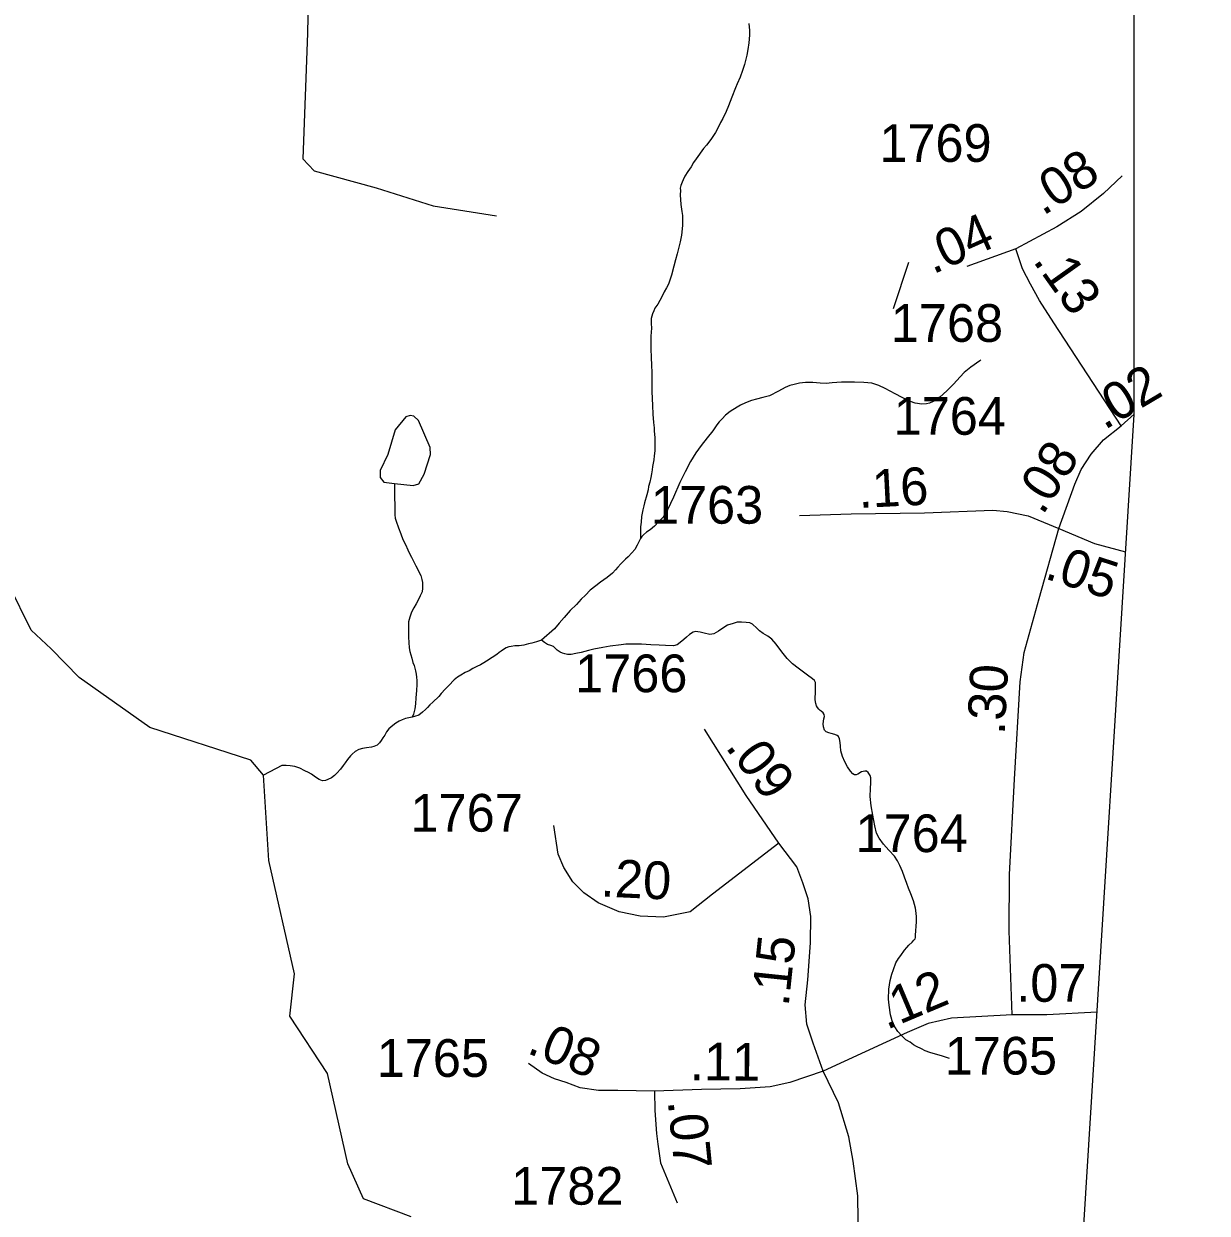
# Model space of a CAD drawing. Extents: x 2056842 to 2160602, y 826753 to 1016856.
# Drawn here: x 2130661 to 2134581, y 832686 to 836629 of the extents above; entities that cross this region are included whole.
import ezdxf

# ---------------------------------------------------------------- set-up
doc = ezdxf.new("R2010")
doc.units = 0
for name, color, linetype in [('Exist Boundary Political CountyLine', 7, 'Continuous'), ('Exist Hydrographic Creek Single Shore', 7, 'Continuous'), ('Exist Hydrographic Misc Water Feature', 7, 'Continuous'), ('Exist Road Non-System Type 51', 7, 'Continuous'), ('Exist Road Secondary Mileage Hundredths English Label', 7, 'Continuous'), ('Exist Road Secondary Type 51 Attributed', 7, 'Continuous'), ('Exist Road Secondary Type 51 Number Label', 7, 'Continuous')]:
    doc.layers.add(name, color=color, linetype=linetype)

msp = doc.modelspace()

# ---------------------------------------------------------------- linework, layer by layer
at = {"layer": 'Exist Boundary Political CountyLine'}
for points in [[(2133839.4, 827270.1), (2134339.4, 835334.3), (2134341.8, 841203.1), (2134508, 848637.7), (2140998.3, 864497.6)], [(2133839.4, 827270.1), (2134339.4, 835334.3), (2134341.8, 841203.1), (2134508, 848637.7)]]:
    msp.add_lwpolyline(points, dxfattribs=at)
at = {"layer": 'Exist Hydrographic Creek Single Shore'}
for points in [[(2133062.9, 836630.3), (2133064.8, 836606.5), (2133064.8, 836591.1), (2133063.1, 836566.2), (2133059, 836544.1), (2133055.9, 836524.7), (2133047.9, 836494.6), (2133042, 836474.1), (2133034, 836452.1), (2133024.4, 836430.1), (2133018.2, 836416.4), (2133006.9, 836386.1), (2132995.4, 836357.8), (2132987.4, 836338.3), (2132977.2, 836315.5), (2132969.4, 836301.6), (2132959.6, 836283.6), (2132952.2, 836269.4), (2132936.4, 836245.8), (2132922.7, 836227.2), (2132912.6, 836215.3), (2132888.6, 836181.2), (2132879, 836168.9), (2132871.2, 836155.4), (2132860.7, 836139.2), (2132851.1, 836124.4), (2132845.3, 836112.3), (2132841.5, 836104.4), (2132837.4, 836092.8), (2132835.5, 836084.6), (2132835.9, 836076.4), (2132835.7, 836062.7), (2132838, 836030.6), (2132840.4, 836006.7), (2132842.7, 835994.2), (2132842.7, 835978.8), (2132842.5, 835960.6), (2132839.4, 835928.6), (2132835.7, 835906.8), (2132825.7, 835866.6), (2132819.7, 835846.4), (2132814.2, 835825.7), (2132806.2, 835796.4)], [(2131454.7, 834138.3), (2131412.6, 834188.3), (2131078.6, 834296.9), (2130844.6, 834462.5), (2130751.7, 834557.7), (2130685.6, 834619.5), (2130610.7, 834769.2), (2130543.6, 834836.2), (2130427.7, 834870.9), (2129949.3, 834897.4), (2129777.4, 834970.2), (2129563.6, 835067.2), (2129374, 835100.3), (2129017, 835199.9), (2128878.4, 835268), (2128464.6, 835871.1), (2128348.5, 835975.8), (2128231.8, 836002.6), (2127923.1, 835929.6), (2127674.8, 835784.2), (2127381.7, 835662.4), (2127240.7, 835668.6), (2126956.7, 835802.4), (2126598.7, 835767.1)], [(2132806.2, 835796.4), (2132796.5, 835766.3), (2132790.4, 835754.3), (2132782.6, 835740.4), (2132774.6, 835724.2), (2132760.9, 835699.9), (2132751.4, 835686.3), (2132747.5, 835678), (2132743.6, 835667.6), (2132739.7, 835651.9), (2132739.5, 835635.7), (2132740, 835619.9), (2132738.1, 835593.8), (2132738.3, 835549.5), (2132738.7, 835525.5), (2132740.8, 835495.2), (2132741.4, 835475.6), (2132741.6, 835435.5), (2132741.8, 835409.8), (2132744.1, 835364), (2132744.3, 835335.2), (2132746.5, 835307.3), (2132748.8, 835289.9), (2132749, 835279.3), (2132751, 835257.9), (2132751, 835245.7), (2132751.2, 835225.8), (2132751.2, 835213.6), (2132749.4, 835197.3), (2132747.9, 835183.3), (2132743.8, 835161.2), (2132742, 835150.1), (2132740.4, 835137.8), (2132738.3, 835125.5), (2132734.4, 835109.9), (2132730.7, 835095.1), (2132728.9, 835083.9), (2132724.8, 835067.5), (2132717.2, 835041.5), (2132715.1, 835031.7), (2132711.4, 835017.6), (2132709.2, 835007), (2132707.3, 834995.5), (2132705.7, 834977.5), (2132703.7, 834961.2), (2132704.1, 834955.4), (2132704.1, 834944.9), (2132704.1, 834922.6)], [(2133831.9, 835513.7), (2133828, 835511.6), (2133798.6, 835490.5), (2133776.5, 835473.1), (2133762.8, 835458.6), (2133740.8, 835434.3), (2133719.3, 835412), (2133695.5, 835392), (2133673.6, 835377.5), (2133661.7, 835372), (2133651.4, 835369.9), (2133635.8, 835367.8), (2133613.5, 835371.6), (2133597.9, 835377.6), (2133570.6, 835390.2), (2133547.2, 835402.3), (2133514.8, 835420.2), (2133493.3, 835430.4), (2133470.6, 835437.4), (2133443.9, 835439.9), (2133412.9, 835441.3), (2133391, 835441.8), (2133369.3, 835441.4), (2133339.1, 835438.7), (2133319.2, 835436.4), (2133298.9, 835437.9), (2133275.1, 835439.9), (2133250.9, 835440.7), (2133230.6, 835437.7), (2133213.4, 835433.8), (2133199.1, 835429.9), (2133183.7, 835423.7), (2133161.5, 835411.2), (2133131, 835396.3), (2133109, 835389.9), (2133087.9, 835384.6), (2133071.7, 835380.1), (2133051.8, 835372.2), (2133035.6, 835364.6), (2133023.9, 835358.2), (2133000.4, 835343.9), (2132986, 835331.9), (2132974.3, 835319.9), (2132964.5, 835309.6), (2132956.9, 835299.8), (2132943, 835279.6), (2132925.1, 835256.7), (2132905, 835231), (2132887.4, 835206.8), (2132870, 835178.6), (2132851.9, 835144.4), (2132834.5, 835108.5), (2132812.7, 835059.9), (2132793.1, 835017.9), (2132779.3, 834994), (2132763.9, 834978), (2132750, 834963.5), (2132735.6, 834951.5), (2132723.8, 834943.5), (2132713.9, 834935.7), (2132708.2, 834929.3), (2132704.1, 834922.6)], [(2132704.1, 834922.6), (2132696.1, 834907.2), (2132692.4, 834900.8), (2132684.6, 834887), (2132675, 834875), (2132662.6, 834862.7), (2132654.7, 834855), (2132646.4, 834846.9), (2132638.7, 834838.7), (2132628.8, 834828.1), (2132621.4, 834818.7), (2132611.2, 834808), (2132593.7, 834793.6), (2132571.2, 834778), (2132555.4, 834766.6), (2132537.6, 834751.4), (2132522, 834735.1), (2132507.8, 834721.8), (2132491.8, 834704.7), (2132471.1, 834684), (2132450.6, 834661.5), (2132434.8, 834642.8), (2132419, 834624.1), (2132375.4, 834586.5)], [(2132375.4, 834586.5), (2132359, 834580.4), (2132343.4, 834575.9), (2132333.1, 834573.4), (2132317.3, 834569.7), (2132301.6, 834567.6), (2132287.6, 834566.9), (2132275.3, 834565.5), (2132267.3, 834563.5), (2132259.1, 834560.2), (2132249.9, 834554.8), (2132241.7, 834549.1), (2132235.9, 834545.1), (2132227.9, 834538.6), (2132211.9, 834528.5), (2132194.1, 834516.6), (2132184.3, 834510.4), (2132174.2, 834504.6), (2132162.1, 834498.3), (2132148.4, 834492.2), (2132135.7, 834484.8), (2132122.7, 834478.7), (2132108.6, 834469.9), (2132098.1, 834463.7), (2132086.9, 834454.1), (2132069.4, 834436), (2132057.1, 834423.3), (2132043.2, 834408.8), (2132035.2, 834399.4), (2132015.5, 834380.9), (2132005.5, 834371.1), (2131997.9, 834363.3), (2131991.5, 834356.5), (2131981.5, 834347.1), (2131969, 834337.7), (2131955.6, 834332.7), (2131947.6, 834330.3)], [(2131947.6, 834330.3), (2131935.9, 834328.4), (2131925.7, 834325.9), (2131914.8, 834322.3), (2131904, 834317.5), (2131893.7, 834310.5), (2131883.7, 834303.1), (2131870.3, 834292.1), (2131862.1, 834281.6), (2131856.4, 834271.5), (2131850.4, 834261.8), (2131844.9, 834253.8), (2131838.7, 834245.7), (2131831.2, 834237.6), (2131820.9, 834233), (2131813.1, 834231.4), (2131796.5, 834229.4), (2131782.6, 834227.1), (2131770.5, 834223.2), (2131758.8, 834217.3), (2131748.9, 834208.3), (2131743.2, 834202.6), (2131733.1, 834190.7), (2131725.4, 834179.4), (2131719.2, 834170.1), (2131709.6, 834158.2), (2131697.5, 834144.6), (2131689.9, 834137.3), (2131679.8, 834130.2), (2131668.1, 834123.9), (2131660.4, 834120.6), (2131650.1, 834120.1), (2131639.6, 834123.8), (2131626.9, 834131.4), (2131613.6, 834141.5), (2131603.6, 834147.5), (2131591.9, 834153.3), (2131575.5, 834161.9), (2131558.4, 834166.9), (2131543.5, 834169.2), (2131530.1, 834170.4), (2131515.2, 834170.6), (2131454.7, 834138.3)], [(2131943.7, 832674.8), (2131785.6, 832733.8), (2131734.6, 832849.7), (2131666.7, 833149.6), (2131541.6, 833339.2), (2131557.6, 833480), (2131472.7, 833855.8), (2131454.7, 834138.3)]]:
    msp.add_lwpolyline(points, dxfattribs=at)
at = {"layer": 'Exist Hydrographic Misc Water Feature'}
for points in [[(2133541.7, 835685.3), (2133592.4, 835839.4)], [(2131888.8, 835105.2), (2131950.9, 835098.7), (2131969.6, 835104.2), (2131987.3, 835136.2), (2132008.2, 835201.2), (2132007.1, 835224.4), (2131968.5, 835313.7), (2131953.1, 835328.1), (2131941, 835330.3), (2131926.7, 835325.9), (2131891.4, 835282.9), (2131867.1, 835201.2), (2131841.8, 835148.3), (2131841.8, 835125.1), (2131853.9, 835109.7), (2131888.8, 835105.2)], [(2131888.8, 835105.2), (2131888.8, 835082.1), (2131889, 835054.5), (2131889.6, 835037.8), (2131889.8, 835026.4), (2131889.6, 835009.8), (2131890, 835002), (2131890.6, 834990.9), (2131893.9, 834980.3), (2131902.1, 834957.9), (2131910.3, 834938), (2131916.7, 834920.1), (2131924.9, 834902.6), (2131932.7, 834886), (2131939, 834872.8), (2131945, 834860.6), (2131959.1, 834832.9), (2131963.4, 834825), (2131969.8, 834812.2), (2131975.9, 834800.8), (2131979.4, 834786.8), (2131981.7, 834776.7), (2131982.1, 834758.8), (2131980.4, 834746.5), (2131973.9, 834732.9), (2131966.5, 834716.5), (2131960.3, 834707), (2131952.6, 834693.5), (2131945.4, 834679.2), (2131939.2, 834661.8), (2131935.7, 834646.6), (2131935.3, 834628.4), (2131935.1, 834612.2), (2131935.5, 834596.3), (2131935.9, 834578.4), (2131937.6, 834560.3), (2131939.8, 834548.1), (2131943.1, 834537.5), (2131946.4, 834526.5), (2131949.9, 834512.5), (2131954.2, 834501.7), (2131956.4, 834492.9), (2131958.5, 834484.5), (2131960.3, 834472.8), (2131961.2, 834462.9), (2131962.6, 834452.6), (2131962.4, 834439.3), (2131961.2, 834418.8), (2131959.1, 834394.3), (2131958.1, 834374.6), (2131955.8, 834358.3), (2131951.9, 834340.2), (2131947.6, 834330.3)], [(2133283.3, 834445.8), (2133279.9, 834452.4), (2133273.9, 834458.2), (2133257.7, 834470), (2133244, 834480.1), (2133225.9, 834493.4), (2133207.5, 834508), (2133189.6, 834525.3), (2133176.9, 834541.4), (2133165.2, 834555.8), (2133153.3, 834573), (2133139, 834588.9), (2133125.2, 834599.1), (2133110.7, 834608.3), (2133098.6, 834617), (2133089.4, 834626.1), (2133074.6, 834638.5), (2133065.6, 834643.1), (2133054.3, 834644.8), (2133038.3, 834646), (2133024.6, 834645.2), (2133010.4, 834641.7), (2132992.4, 834635.5), (2132976.4, 834625.8), (2132962.8, 834615.7), (2132947.1, 834607.4), (2132934.1, 834604.5), (2132914.5, 834609.1), (2132901.1, 834612.8), (2132886.6, 834614.6), (2132878.6, 834612.2), (2132866.1, 834604.3), (2132856.8, 834596.4), (2132847.4, 834588.5), (2132835.1, 834578.2), (2132825.7, 834570.6), (2132813.4, 834567.7), (2132787.1, 834568.4), (2132766, 834569.6), (2132737.7, 834571), (2132707.6, 834573.1), (2132681.1, 834573.1), (2132655.3, 834572.5), (2132639.5, 834570.4), (2132603.6, 834566.1), (2132579.4, 834561.7), (2132549.7, 834556), (2132531.8, 834551.4), (2132507.4, 834545.4), (2132489.4, 834541.6), (2132474, 834538.7), (2132461.7, 834538.9), (2132453.5, 834540.6), (2132445.7, 834542.6), (2132437.5, 834546.7), (2132427.5, 834552.6), (2132419.9, 834560.3), (2132415.6, 834564.6), (2132407.2, 834568.7), (2132395.5, 834572.1), (2132386.2, 834578.3), (2132375.4, 834586.5)], [(2133727.8, 833199.8), (2133701, 833207.6), (2133680.7, 833213.9), (2133662.5, 833219.1), (2133646.5, 833225.1), (2133634.4, 833231), (2133618.6, 833238.7), (2133608.6, 833244.7), (2133596.9, 833253), (2133582.9, 833261.5), (2133570.2, 833274.5), (2133556.9, 833288.6), (2133546.4, 833304.4), (2133539.9, 833316.7), (2133531.7, 833344), (2133527.6, 833375.8), (2133525.1, 833396.5), (2133527.1, 833428.7), (2133530.6, 833458.1), (2133536.6, 833478.3), (2133542.3, 833494.5), (2133550.1, 833516.4), (2133558.1, 833530.7), (2133566.1, 833540.8), (2133578, 833558.9), (2133585.8, 833566.7), (2133593.4, 833574.8), (2133603.8, 833585.4), (2133609.8, 833591), (2133613.7, 833596.5), (2133614.7, 833600.8), (2133615.5, 833607.2), (2133616.5, 833623.7), (2133617.2, 833637.3), (2133618.6, 833653.8), (2133618.4, 833668.8), (2133616.8, 833680.8), (2133614.7, 833697.4), (2133608.1, 833721.5), (2133599.3, 833745.2), (2133591.3, 833763.4), (2133585.8, 833779.2), (2133578.8, 833800.6), (2133571.6, 833818.7), (2133563.4, 833838.6), (2133555, 833854.5), (2133545, 833870.2), (2133526.9, 833890.4), (2133508.7, 833910.2), (2133494.5, 833930.2), (2133486.1, 833946.1), (2133480.4, 833970), (2133473.6, 834006.4), (2133467.9, 834037.3), (2133465.2, 834068.1), (2133465.4, 834094.1), (2133466.5, 834113), (2133467.1, 834129.5), (2133464.6, 834137.6), (2133458.7, 834147.8), (2133452.9, 834151.9), (2133446.6, 834152.1), (2133436.3, 834149.6), (2133424.4, 834141.6), (2133418.5, 834139.3), (2133412.5, 834139.4), (2133406.8, 834143.1), (2133399.4, 834151.9), (2133389.4, 834165.6), (2133380.3, 834182.8), (2133372.9, 834200.2), (2133368, 834219.1), (2133366, 834234.9), (2133365.6, 834247.1), (2133363.5, 834258.8), (2133359.4, 834267.1), (2133354.9, 834270.2), (2133347.7, 834273), (2133335.4, 834276.4), (2133327.8, 834278.4), (2133319.4, 834282.5), (2133313.7, 834288.2), (2133309.8, 834298.5), (2133309.4, 834308.4), (2133311.2, 834324.7), (2133313.1, 834332.6), (2133312, 834340), (2133308.8, 834345), (2133302.8, 834350.4), (2133298.9, 834352.6), (2133294.2, 834357.7), (2133290.7, 834362.7), (2133287, 834368.6), (2133284.6, 834375.8), (2133282.7, 834388.2), (2133282.3, 834396.5), (2133283.5, 834410.5), (2133284.2, 834421.7), (2133284, 834434.3), (2133283.3, 834445.8)]]:
    msp.add_lwpolyline(points, dxfattribs=at)
at = {"layer": 'Exist Road Non-System Type 51'}
msp.add_lwpolyline([(2131608.1, 837380.6), (2131607.1, 836928.6), (2131600.8, 836598.1), (2131585.2, 836181.4), (2131622.6, 836141.9), (2131828.3, 836085.8), (2132017.3, 836025.5), (2132227, 835992.2)], dxfattribs=at)
at = {"layer": 'Exist Road Secondary Type 51 Attributed'}
for points in [[(2134300, 836125), (2134237.7, 836066.2), (2134164.3, 836007.5), (2134083.6, 835956.1), (2133947.9, 835882.7)], [(2133947.9, 835882.7), (2133785.5, 835824.4)], [(2134296.7, 835296.3), (2134073.2, 835637.9), (2134025.4, 835712.2), (2133995.7, 835766.6), (2133969.9, 835816.6), (2133947.9, 835882.7)], [(2134296.7, 835296.3), (2134339.4, 835335.5)], [(2134089.7, 834956.4), (2134142.5, 835103.3), (2134163.8, 835151.7), (2134196.9, 835203.1), (2134238.1, 835250.1), (2134296.7, 835296.3)], [(2133230.6, 834999.3), (2133402.1, 835004.3), (2133644.5, 835007.6), (2133870.8, 835016.5), (2133918.5, 835012.8), (2133988.2, 834998.1), (2134089.7, 834956.4)], [(2133934.7, 833344.1), (2133924.8, 833623), (2133926.5, 833809.5), (2133943, 834124.7), (2133961.9, 834448.1), (2133975.1, 834545.5), (2134024.6, 834723.7), (2134089.7, 834956.4)], [(2134089.7, 834956.4), (2134208.5, 834906.9), (2134311.1, 834878.7)], [(2133162.2, 833913.3), (2133054.3, 834071.1), (2132915.7, 834291.3)], [(2133162.2, 833913.3), (2132941.9, 833743.6), (2132868, 833685.7), (2132779.9, 833667.3), (2132702.9, 833671), (2132633.2, 833685.7), (2132563.5, 833715), (2132515.8, 833748.1), (2132479.2, 833784.8), (2132449.8, 833832.5), (2132431.5, 833876.5), (2132416.8, 833972)], [(2133309.1, 833157), (2133275.9, 833250.1), (2133255.5, 833313.3), (2133249.1, 833377.5), (2133258.7, 833459.9), (2133267.3, 833583), (2133268.4, 833669.7), (2133259.8, 833728.6), (2133241.6, 833781.1), (2133221.3, 833834.6), (2133162.2, 833913.3)], [(2133934.7, 833344.1), (2133733.7, 833333.3), (2133656.7, 833314.9), (2133587, 833285.6), (2133309.1, 833157)], [(2134216.5, 833352.6), (2134050.1, 833344.1), (2133934.7, 833344.1)], [(2132749.9, 833090.7), (2132629.1, 833092.7), (2132564.8, 833092.7), (2132504.4, 833102.4), (2132457.7, 833120), (2132418.7, 833131.7), (2132377.8, 833151.2), (2132333, 833182.3)], [(2133309.1, 833157), (2133198.8, 833119.5), (2133133.5, 833105.6), (2133034.3, 833098.5), (2132905.7, 833096.6), (2132749.9, 833090.7)], [(2133425.7, 832582.1), (2133423.6, 832743.8), (2133408.6, 832859.4), (2133393.6, 832939.7), (2133359.4, 833052.1), (2133309.1, 833157)], [(2132749.9, 833090.7), (2132751.9, 833027.3), (2132757.2, 832951.1), (2132760.8, 832915.6), (2132769.6, 832853.5), (2132825.8, 832720.4)]]:
    msp.add_lwpolyline(points, dxfattribs=at)

# ---------------------------------------------------------------- texts
at = {"layer": 'Exist Road Secondary Mileage Hundredths English Label'}
for s, rotation, p in [('.08', 32.4876, (2134037.4, 835991.1)), ('.04', 24.1152, (2133672.6, 835797.6)), ('.13', 305.4585, (2134001.7, 835843.1)), ('.02', 30.7342, (2134241, 835281.1)), ('.08', 57.2814, (2134036, 834997.3)), ('.16', 2.9126, (2133428, 835023.9)), ('.05', 341.9292, (2134039.2, 834791.4)), ('.30', 86.9838, (2133910.2, 834271)), ('.09', 307.3882, (2132982.6, 834231.4)), ('.20', 357.2721, (2132570.5, 833736.6)), ('.15', 83.9945, (2133194.4, 833369.3)), ('.12', 22.8465, (2133519.2, 833293.2)), ('.08', 337.8446, (2132323.8, 833218.8)), ('.11', 359.5235, (2132867.3, 833127.5)), ('.07', 275.7145, (2132793.9, 833058))]:
    msp.add_text(s, height=125, rotation=rotation, dxfattribs=at).set_placement(p)
msp.add_text('.07', height=125, dxfattribs=at).set_placement((2133949, 833387.2))
at = {"layer": 'Exist Road Secondary Type 51 Number Label'}
for s, p in [('1769', (2133495.2, 836171.5)), ('1768', (2133533.3, 835574.9)), ('1764', (2133542.6, 835266.8)), ('1763', (2132738.5, 834972.1)), ('1766', (2132487.5, 834413.5)), ('1767', (2131941.9, 833951.2)), ('1764', (2133416.3, 833883.3)), ('1765', (2131830, 833138.4)), ('1765', (2133712.1, 833146)), ('1782', (2132275.6, 832714.7))]:
    msp.add_text(s, height=125, dxfattribs=at).set_placement(p)

doc.saveas('drawing.dxf')
